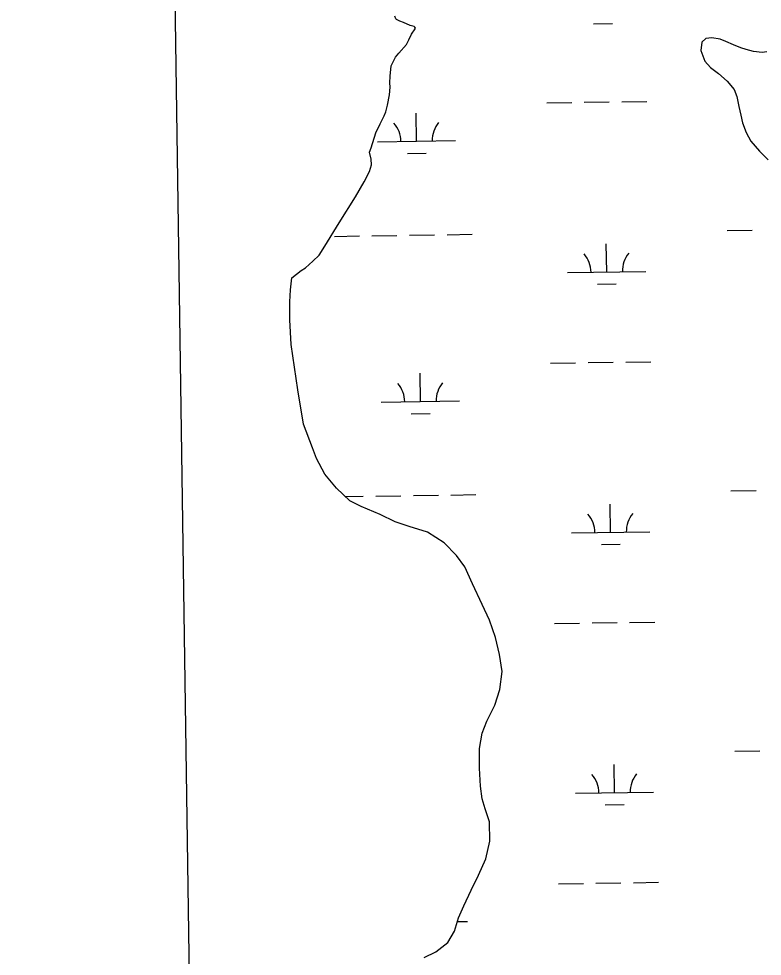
# Model space of a CAD drawing. Extents: x 3807117 to 3845308, y 337856 to 363736.
# Drawn here: x 3811101 to 3812051, y 346486 to 347684 of the extents above; entities that cross this region are included whole.
import ezdxf

# ---------------------------------------------------------------- set-up
doc = ezdxf.new("R2010")
doc.units = 0
for name, color, linetype in [('V-GRID-FRAM', 7, 'Continuous'), ('V-TOPO-SHOR', 7, 'Continuous'), ('V-WETL-SWMP', 7, 'Continuous')]:
    doc.layers.add(name, color=color, linetype=linetype)

msp = doc.modelspace()

# ---------------------------------------------------------------- linework, layer by layer
at = {"layer": 'V-GRID-FRAM'}
msp.add_lwpolyline([(3811100.6, 361461.9), (3842914.2, 361938.5), (3843194.5, 343758.3), (3811365, 343281.4), (3811100.6, 361461.9)], dxfattribs=at)
at = {"layer": 'V-TOPO-SHOR'}
for points in [[(3811680.3, 346962.2), (3811670.7, 346983.8), (3811659.8, 346998.7), (3811644.4, 347014.5), (3811623.1, 347028.4), (3811599.6, 347035.6), (3811581.5, 347041.4), (3811562.5, 347050.9), (3811538, 347061.2), (3811523.5, 347068.4), (3811506.8, 347084.6), (3811491.8, 347102.6), (3811480.9, 347122.5), (3811475.9, 347136), (3811464.6, 347166.4), (3811457.3, 347210.2), (3811448.9, 347268), (3811447, 347299.7), (3811447, 347322.7), (3811447.8, 347338.1), (3811449.6, 347353.5), (3811461.7, 347362.6), (3811467.2, 347366.2), (3811476.6, 347374.4), (3811484.3, 347382.1), (3811491.9, 347393.8), (3811509.9, 347423.7), (3811531.1, 347456.8), (3811541.9, 347475.8), (3811549, 347489), (3811551.3, 347497.6), (3811550.8, 347504.8), (3811549, 347513.8), (3811550.8, 347519.3), (3811557, 347538.7), (3811562.4, 347550), (3811567.4, 347560.4), (3811569.6, 347565.4), (3811571.8, 347574), (3811574.5, 347587.1), (3811575.4, 347597.1), (3811574.9, 347602.5), (3811575.3, 347611.1), (3811576.6, 347624.2), (3811578.9, 347629.2), (3811582, 347635.1), (3811586.5, 347640.5), (3811596, 347651.4), (3811599.1, 347657.3), (3811602.7, 347664.5), (3811607.2, 347671.3), (3811607.7, 347672.2), (3811606.8, 347673.6), (3811605.9, 347674.5), (3811604.1, 347674.9), (3811600.9, 347675.8), (3811592.3, 347679.4), (3811587.8, 347681.2), (3811583.2, 347683.5), (3811582.3, 347684.4), (3811581, 347687.5)], [(3812056.8, 347642.3), (3812050.7, 347641.1), (3812039.7, 347642.7), (3812030.4, 347644.9), (3812023.4, 347647.1), (3812013.9, 347651), (3812004.4, 347655.2), (3811997.1, 347658.1), (3811986.3, 347660.1), (3811978.8, 347659), (3811973.4, 347654.4), (3811972.3, 347643.8), (3811977.3, 347630.3), (3811984.8, 347622.2), (3811995, 347614.3), (3812005.9, 347604.8), (3812014.7, 347593.8), (3812018.4, 347585.2), (3812020.9, 347572.1), (3812023.2, 347561.2), (3812025.7, 347551.3), (3812030.3, 347539.1), (3812036.2, 347527.8), (3812047.3, 347515.2), (3812058.2, 347504.2)], [(3811618.5, 346485), (3811633.4, 346491.9), (3811648.8, 346504.1), (3811657.3, 346518.6), (3811662.7, 346535.4), (3811669.4, 346550.8), (3811678.8, 346570.7), (3811688.3, 346590.1), (3811697.7, 346611), (3811702.6, 346633.6), (3811702.1, 346658), (3811696.6, 346674.7), (3811692.9, 346687.4), (3811690.6, 346703.6), (3811689.6, 346726.7), (3811689.6, 346752), (3811692.7, 346771.4), (3811698.9, 346786.8), (3811708.8, 346807.2), (3811715.5, 346827.1), (3811718.2, 346850.2), (3811714.9, 346871.9), (3811709.9, 346893.6), (3811702.1, 346915.7), (3811692.6, 346936), (3811680.3, 346962.2)]]:
    msp.add_lwpolyline(points, dxfattribs=at)
at = {"layer": 'V-WETL-SWMP'}
for p, q in [((3811583.2, 347683.5), (3811582.3, 347684.4)), ((3811587.8, 347681.2), (3811583.2, 347683.5)), ((3811592.3, 347679.4), (3811587.8, 347681.2)), ((3811600.9, 347675.8), (3811592.3, 347679.4)), ((3811604.1, 347674.9), (3811600.9, 347675.8)), ((3811602.7, 347664.5), (3811607.2, 347671.3)), ((3811605.9, 347674.5), (3811604.1, 347674.9)), ((3811606.8, 347673.6), (3811605.9, 347674.5)), ((3811607.7, 347672.2), (3811606.8, 347673.6)), ((3811607.2, 347671.3), (3811607.7, 347672.2)), ((3811835.2, 347677.8), (3811859.2, 347678.1)), ((3811599.1, 347657.3), (3811602.7, 347664.5)), ((3811586.5, 347640.5), (3811596, 347651.4)), ((3811596, 347651.4), (3811599.1, 347657.3)), ((3811578.9, 347629.2), (3811582, 347635.1)), ((3811582, 347635.1), (3811586.5, 347640.5)), ((3811575.3, 347611.1), (3811576.6, 347624.2)), ((3811576.6, 347624.2), (3811578.9, 347629.2)), ((3811574.9, 347602.5), (3811575.3, 347611.1)), ((3811575.4, 347597.1), (3811574.9, 347602.5)), ((3811571.8, 347574), (3811574.5, 347587.1)), ((3811574.5, 347587.1), (3811575.4, 347597.1)), ((3811775.3, 347576.9), (3811807.3, 347577.3)), ((3811823.3, 347577.6), (3811855.3, 347578.1)), ((3811871.3, 347578.3), (3811903.3, 347578.8)), ((3811567.4, 347560.4), (3811569.6, 347565.4)), ((3811569.6, 347565.4), (3811571.8, 347574)), ((3811609, 347527.9), (3811608.4, 347563.9)), ((3811562.4, 347550), (3811567.4, 347560.4)), ((3811550.8, 347519.3), (3811557, 347538.7)), ((3811557, 347538.7), (3811562.4, 347550)), ((3811559, 347527.2), (3811658.9, 347528.7)), ((3811549, 347513.8), (3811550.8, 347519.3)), ((3811550.8, 347504.8), (3811549, 347513.8)), ((3811551.3, 347497.6), (3811550.8, 347504.8)), ((3811597.2, 347512.3), (3811621.2, 347512.7)), ((3811549, 347489), (3811551.3, 347497.6)), ((3811541.9, 347475.8), (3811549, 347489)), ((3811531.1, 347456.8), (3811541.9, 347475.8)), ((3811509.9, 347423.7), (3811531.1, 347456.8)), ((3811491.9, 347393.8), (3811509.9, 347423.7)), ((3811551.9, 347407), (3811583.9, 347407.5)), ((3811599.9, 347407.7), (3811631.9, 347408.2)), ((3811647.9, 347408.4), (3811679.9, 347408.9)), ((3812005.8, 347413.8), (3812037.8, 347414.3)), ((3811503.9, 347406.3), (3811535.9, 347406.8)), ((3811852, 347360.7), (3811851.4, 347396.7)), ((3811484.3, 347382.1), (3811491.9, 347393.8)), ((3811467.2, 347366.2), (3811476.6, 347374.4)), ((3811476.6, 347374.4), (3811484.3, 347382.1)), ((3811449.6, 347353.5), (3811461.7, 347362.6)), ((3811461.7, 347362.6), (3811467.2, 347366.2)), ((3811802, 347360), (3811902, 347361.5)), ((3811447.8, 347338.1), (3811449.6, 347353.5)), ((3811447, 347322.7), (3811447.8, 347338.1)), ((3811840.2, 347345.1), (3811864.2, 347345.5)), ((3811447, 347299.7), (3811447, 347322.7)), ((3811448.9, 347268), (3811447, 347299.7)), ((3811457.3, 347210.2), (3811448.9, 347268)), ((3811780.3, 347244.2), (3811812.3, 347244.7)), ((3811828.3, 347244.9), (3811860.3, 347245.4)), ((3811876.3, 347245.7), (3811908.3, 347246.1)), ((3811613.9, 347195.3), (3811613.4, 347231.3)), ((3811464.6, 347166.4), (3811457.3, 347210.2)), ((3811563.9, 347194.6), (3811663.9, 347196.1)), ((3811602.2, 347179.7), (3811626.2, 347180.1)), ((3811475.9, 347136), (3811464.6, 347166.4)), ((3811480.9, 347122.5), (3811475.9, 347136)), ((3811491.8, 347102.6), (3811480.9, 347122.5)), ((3811506.8, 347084.6), (3811491.8, 347102.6)), ((3811523.5, 347068.4), (3811506.8, 347084.6)), ((3811517.9, 347073.8), (3811540.9, 347074.1)), ((3811556.9, 347074.4), (3811588.9, 347074.8)), ((3811604.9, 347075.1), (3811636.9, 347075.6)), ((3811652.9, 347075.8), (3811684.9, 347076.3)), ((3812010.8, 347081.2), (3812042.8, 347081.6)), ((3811538, 347061.2), (3811523.5, 347068.4)), ((3811562.5, 347050.9), (3811538, 347061.2)), ((3811856.9, 347028.1), (3811856.4, 347064.1)), ((3811581.5, 347041.4), (3811562.5, 347050.9)), ((3811599.6, 347035.6), (3811581.5, 347041.4)), ((3811623.1, 347028.4), (3811599.6, 347035.6)), ((3811644.4, 347014.5), (3811623.1, 347028.4)), ((3811806.9, 347027.4), (3811906.9, 347028.9)), ((3811659.8, 346998.7), (3811644.4, 347014.5)), ((3811845.2, 347012.5), (3811869.2, 347012.9)), ((3811670.7, 346983.8), (3811659.8, 346998.7)), ((3811680.3, 346962.2), (3811670.7, 346983.8)), ((3811692.6, 346936), (3811680.3, 346962.2)), ((3811702.1, 346915.7), (3811692.6, 346936)), ((3811709.9, 346893.6), (3811702.1, 346915.7)), ((3811785.3, 346911.6), (3811817.3, 346912.1)), ((3811833.3, 346912.3), (3811865.3, 346912.8)), ((3811881.3, 346913), (3811913.3, 346913.5)), ((3811714.9, 346871.9), (3811709.9, 346893.6)), ((3811718.2, 346850.2), (3811714.9, 346871.9)), ((3811715.5, 346827.1), (3811718.2, 346850.2)), ((3811708.8, 346807.2), (3811715.5, 346827.1)), ((3811698.9, 346786.8), (3811708.8, 346807.2)), ((3811692.7, 346771.4), (3811698.9, 346786.8)), ((3811689.6, 346752), (3811692.7, 346771.4)), ((3811689.6, 346726.7), (3811689.6, 346752)), ((3812015.7, 346748.5), (3812047.7, 346749)), ((3811689.6, 346743.6), (3811689.9, 346743.6)), ((3811690.6, 346703.6), (3811689.6, 346726.7)), ((3811861.9, 346695.5), (3811861.4, 346731.5)), ((3811692.9, 346687.4), (3811690.6, 346703.6)), ((3811811.9, 346694.7), (3811911.9, 346696.2)), ((3811696.6, 346674.7), (3811692.9, 346687.4)), ((3811850.2, 346679.9), (3811874.2, 346680.2)), ((3811702.1, 346658), (3811696.6, 346674.7)), ((3811702.6, 346633.6), (3811702.1, 346658)), ((3811697.7, 346611), (3811702.6, 346633.6)), ((3811688.3, 346590.1), (3811697.7, 346611)), ((3811678.8, 346570.7), (3811688.3, 346590.1)), ((3811886.2, 346580.4), (3811918.2, 346580.9)), ((3811669.4, 346550.8), (3811678.8, 346570.7)), ((3811790.3, 346579), (3811822.3, 346579.4)), ((3811838.2, 346579.7), (3811870.2, 346580.2)), ((3811662.7, 346535.4), (3811669.4, 346550.8)), ((3811657.3, 346518.6), (3811662.7, 346535.4)), ((3811661.1, 346530.6), (3811673.9, 346530.8)), ((3811648.8, 346504.1), (3811657.3, 346518.6)), ((3811633.4, 346491.9), (3811648.8, 346504.1)), ((3811618.5, 346485), (3811633.4, 346491.9))]:
    msp.add_line(p, q, dxfattribs=at)
for centre, start, end in [((3811553.7, 347527.6), 0.0865, 41.6302), ((3811664.2, 347529.2), 140.0865, 181.6302), ((3811796.7, 347360.4), 0.0865, 41.6302), ((3811907.2, 347362.1), 140.0865, 181.6302), ((3811558.7, 347194.9), 0.0865, 41.6302), ((3811669.2, 347196.6), 140.0865, 181.6302), ((3811801.7, 347027.8), 0.0865, 41.6302), ((3811912.2, 347029.4), 140.0865, 181.6302), ((3811806.7, 346695.1), 0.0865, 41.6302), ((3811917.2, 346696.8), 140.0865, 181.6302)]:
    msp.add_arc(centre, 35.2, start, end, dxfattribs=at)

doc.saveas('drawing.dxf')
